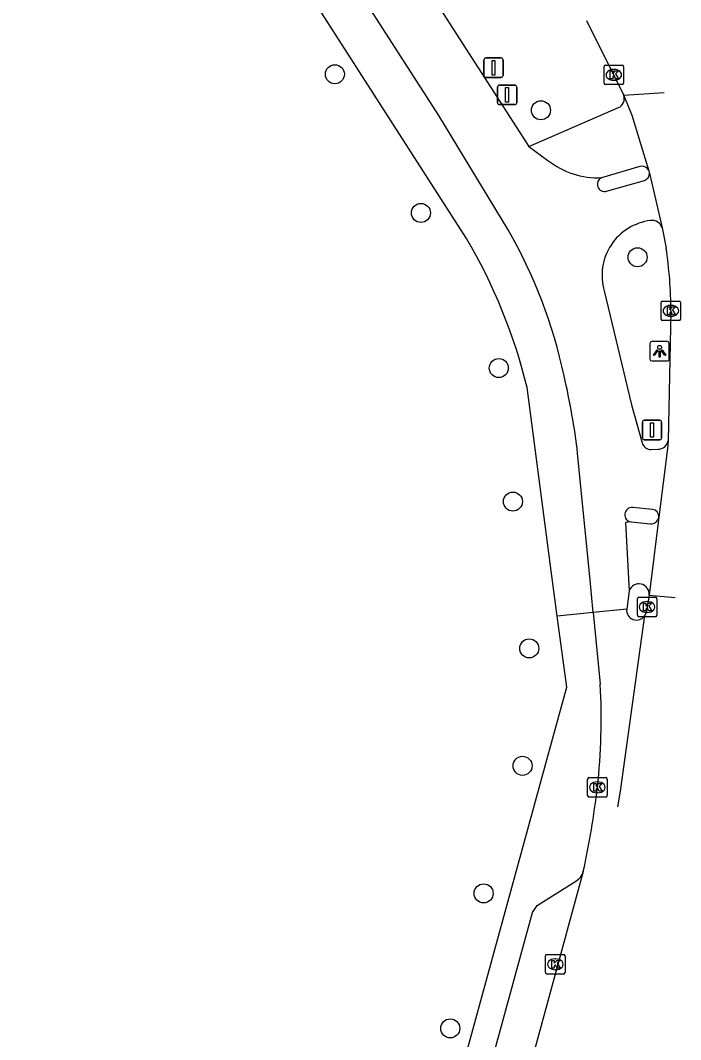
# Model space of a CAD drawing. Extents: x 157692 to 159670, y 381454 to 383289.
# Drawn here: x 158088.8 to 158122.7, y 383186.8 to 383239.2 of the extents above; entities that cross this region are included whole.
import ezdxf

# ---------------------------------------------------------------- set-up
doc = ezdxf.new("R2010")
doc.units = 0
for name, color, linetype in [('IMGEO_Boom', 7, 'Continuous'), ('IMGEO_Fietspad_gesloten', 7, 'Continuous'), ('IMGEO_Kolk', 7, 'Continuous'), ('IMGEO_Lichtpunt', 7, 'Continuous'), ('IMGEO_Rijbaan_lokaal_gesloten', 7, 'Continuous'), ('IMGEO_Verkeersbordpaal', 7, 'Continuous'), ('IMGEO_Voetpad_open', 7, 'Continuous')]:
    doc.layers.add(name, color=color, linetype=linetype)

msp = doc.modelspace()

# ---------------------------------------------------------------- linework, layer by layer
at = {"layer": 'IMGEO_Boom'}
for centre in [(158104.967, 383236.42), (158115.55, 383234.569), (158109.386, 383229.297), (158120.513, 383227.021), (158113.386, 383221.332), (158114.111, 383214.474), (158114.949, 383206.935), (158114.607, 383200.903), (158112.608, 383194.354), (158110.893, 383187.42)]:
    msp.add_circle(centre, 0.489, dxfattribs=at)
at = {"layer": 'IMGEO_Fietspad_gesloten'}
for points in [[(158092.251, 383266.674), (158104.668, 383248.643), (158114.932, 383232.704)], [(158113.864, 383228.438), (158110.3, 383234.308), (158102.951, 383245.756), (158094.802, 383257.918), (158090.585, 383263.969), (158089.207, 383265.728)], [(158114.932, 383232.704), (158115.903, 383231.994)], [(158118.922, 383230.413), (158120.876, 383230.967)], [(158118.803, 383225.291), (158120.199, 383219.446), (158120.742, 383217.494)], [(158118.235, 383208.78), (158118.055, 383210.62), (158117.436, 383216.941)], [(158121.216, 383217.141), (158121.568, 383217.159)], [(158121.273, 383214.072), (158120.264, 383214.176)], [(158120.18, 383213.426), (158119.887, 383213.397), (158120.083, 383209.887)], [(158120.083, 383209.887), (158119.955, 383208.952)]]:
    msp.add_lwpolyline(points, dxfattribs=at)
for centre, radius, start, end in [((158118.495, 383235.295), 4.197, 231.857, 272.2484), ((158120.75, 383231.322), 0.377, 289.4804, 1.4893), ((158118.822, 383230.769), 0.37, 116.0428, 285.6523), ((158121.519, 383226.095), 2.832, 96.9077, 196.4837), ((158121.266, 383228.377), 0.536, 16.5549, 99.4685), ((158091.022, 383215.375), 26.313, 12.1836, 29.7656), ((158080.661, 383212.603), 37.03, 6.7281, 12.9926), ((158121.217, 383217.637), 0.496, 196.768, 269.88), ((158121.57, 383217.673), 0.514, 269.7895, 351.7998), ((158120.235, 383213.8), 0.378, 85.6226, 261.5964), ((158121.229, 383213.697), 0.378, 356.8104, 83.3111)]:
    msp.add_arc(centre, radius, start, end, dxfattribs=at)
at = {"layer": 'IMGEO_Kolk'}
for p, q in [((158118.792, 383235.965), (158118.792, 383236.817)), ((158118.867, 383236.891), (158119.719, 383236.891)), ((158119.28, 383236.671), (158119.305, 383236.671)), ((158119.793, 383236.817), (158119.793, 383235.965)), ((158119.303, 383236.111), (158119.278, 383236.111)), ((158119.719, 383235.891), (158118.867, 383235.891)), ((158121.723, 383223.843), (158121.723, 383224.695)), ((158121.798, 383224.769), (158122.65, 383224.769)), ((158122.211, 383224.549), (158122.236, 383224.549)), ((158122.724, 383224.695), (158122.724, 383223.843)), ((158122.65, 383223.769), (158121.798, 383223.769)), ((158122.234, 383223.989), (158122.209, 383223.989)), ((158120.502, 383208.633), (158120.502, 383209.485)), ((158120.577, 383209.559), (158121.429, 383209.559)), ((158121.503, 383209.485), (158121.503, 383208.633)), ((158120.99, 383209.339), (158121.015, 383209.339)), ((158121.429, 383208.559), (158120.577, 383208.559)), ((158121.013, 383208.779), (158120.988, 383208.779)), ((158117.949, 383199.374), (158117.949, 383200.226)), ((158118.024, 383200.3), (158118.876, 383200.3)), ((158118.437, 383200.08), (158118.462, 383200.08)), ((158118.95, 383200.226), (158118.95, 383199.374)), ((158118.46, 383199.52), (158118.435, 383199.52)), ((158118.876, 383199.3), (158118.024, 383199.3)), ((158115.787, 383190.286), (158115.787, 383191.138)), ((158115.862, 383191.212), (158116.714, 383191.212)), ((158116.788, 383191.138), (158116.788, 383190.286)), ((158116.275, 383190.992), (158116.3, 383190.992)), ((158116.714, 383190.212), (158115.862, 383190.212)), ((158116.298, 383190.432), (158116.273, 383190.432))]:
    msp.add_line(p, q, dxfattribs=at)
for points in [[(158118.792, 383235.965), (158118.792, 383236.817)], [(158118.867, 383236.891), (158119.719, 383236.891)], [(158119.113, 383236.591), (158119.236, 383236.591), (158119.236, 383236.44), (158119.366, 383236.591), (158119.53, 383236.591), (158119.384, 383236.44), (158119.537, 383236.191), (158119.385, 383236.191), (158119.3, 383236.355), (158119.236, 383236.288), (158119.236, 383236.191), (158119.113, 383236.191), (158119.113, 383236.591)], [(158119.793, 383236.817), (158119.793, 383235.965)], [(158119.719, 383235.891), (158118.867, 383235.891)], [(158121.723, 383223.843), (158121.723, 383224.695)], [(158121.798, 383224.769), (158122.65, 383224.769)], [(158122.724, 383224.695), (158122.724, 383223.843)], [(158122.044, 383224.469), (158122.167, 383224.469), (158122.167, 383224.318), (158122.297, 383224.469), (158122.461, 383224.469), (158122.315, 383224.318), (158122.468, 383224.069), (158122.316, 383224.069), (158122.231, 383224.233), (158122.167, 383224.166), (158122.167, 383224.069), (158122.044, 383224.069), (158122.044, 383224.469)], [(158122.65, 383223.769), (158121.798, 383223.769)], [(158120.502, 383208.633), (158120.502, 383209.485)], [(158120.577, 383209.559), (158121.429, 383209.559)], [(158121.503, 383209.485), (158121.503, 383208.633)], [(158120.823, 383209.259), (158120.946, 383209.259), (158120.946, 383209.108), (158121.076, 383209.259), (158121.24, 383209.259), (158121.094, 383209.108), (158121.247, 383208.859), (158121.095, 383208.859), (158121.01, 383209.023), (158120.946, 383208.956), (158120.946, 383208.859), (158120.823, 383208.859), (158120.823, 383209.259)], [(158121.429, 383208.559), (158120.577, 383208.559)], [(158117.949, 383199.374), (158117.949, 383200.226)], [(158118.024, 383200.3), (158118.876, 383200.3)], [(158118.27, 383200), (158118.393, 383200), (158118.393, 383199.849), (158118.523, 383200), (158118.687, 383200), (158118.541, 383199.849), (158118.694, 383199.6), (158118.542, 383199.6), (158118.457, 383199.764), (158118.393, 383199.697), (158118.393, 383199.6), (158118.27, 383199.6), (158118.27, 383200)], [(158118.95, 383200.226), (158118.95, 383199.374)], [(158118.876, 383199.3), (158118.024, 383199.3)], [(158115.787, 383190.286), (158115.787, 383191.138)], [(158115.862, 383191.212), (158116.714, 383191.212)], [(158116.788, 383191.138), (158116.788, 383190.286)], [(158116.108, 383190.912), (158116.231, 383190.912), (158116.231, 383190.761), (158116.361, 383190.912), (158116.525, 383190.912), (158116.379, 383190.761), (158116.532, 383190.512), (158116.38, 383190.512), (158116.295, 383190.676), (158116.231, 383190.609), (158116.231, 383190.512), (158116.108, 383190.512), (158116.108, 383190.912)], [(158116.714, 383190.212), (158115.862, 383190.212)]]:
    msp.add_lwpolyline(points, dxfattribs=at)
for centre, start, end in [((158118.869, 383236.815), 91.552, 178.448), ((158118.869, 383236.815), 91.552, 178.448), ((158119.717, 383236.815), 1.552, 88.448), ((158119.717, 383236.815), 1.552, 88.448), ((158118.869, 383235.967), 181.552, 268.448), ((158118.869, 383235.967), 181.552, 268.448), ((158119.717, 383235.967), 271.552, 358.448), ((158119.717, 383235.967), 271.552, 358.448), ((158121.8, 383224.693), 91.552, 178.448), ((158121.8, 383224.693), 91.552, 178.448), ((158122.648, 383224.693), 1.552, 88.448), ((158122.648, 383224.693), 1.552, 88.448), ((158121.8, 383223.845), 181.552, 268.448), ((158121.8, 383223.845), 181.552, 268.448), ((158122.648, 383223.845), 271.552, 358.448), ((158122.648, 383223.845), 271.552, 358.448), ((158120.579, 383209.483), 91.552, 178.448), ((158120.579, 383209.483), 91.552, 178.448), ((158121.427, 383209.483), 1.552, 88.448), ((158121.427, 383209.483), 1.552, 88.448), ((158120.579, 383208.635), 181.552, 268.448), ((158120.579, 383208.635), 181.552, 268.448), ((158121.427, 383208.635), 271.552, 358.448), ((158121.427, 383208.635), 271.552, 358.448), ((158118.026, 383200.224), 91.552, 178.448), ((158118.026, 383200.224), 91.552, 178.448), ((158118.874, 383200.224), 1.552, 88.448), ((158118.874, 383200.224), 1.552, 88.448), ((158118.026, 383199.376), 181.552, 268.448), ((158118.026, 383199.376), 181.552, 268.448), ((158118.874, 383199.376), 271.552, 358.448), ((158118.874, 383199.376), 271.552, 358.448), ((158115.864, 383191.136), 91.552, 178.448), ((158115.864, 383191.136), 91.552, 178.448), ((158116.712, 383191.136), 1.552, 88.448), ((158116.712, 383191.136), 1.552, 88.448), ((158115.864, 383190.288), 181.552, 268.448), ((158115.864, 383190.288), 181.552, 268.448), ((158116.712, 383190.288), 271.552, 358.448), ((158116.712, 383190.288), 271.552, 358.448)]:
    msp.add_arc(centre, 0.0765, start, end, dxfattribs=at)
for centre, major_axis, ratio, start_param, end_param in [((158119.279, 383236.391), (-0.387, 0.002), 0.722429, 4.712389, 7.853982), ((158119.304, 383236.391), (-0.39, 0.002), 0.717154, 1.570796, 4.712389), ((158122.21, 383224.269), (-0.387, 0.002), 0.722429, 4.712389, 7.853982), ((158122.235, 383224.269), (-0.39, 0.002), 0.717154, 1.570796, 4.712389), ((158120.989, 383209.059), (-0.387, 0.002), 0.722429, 4.712389, 7.853982), ((158121.014, 383209.059), (-0.39, 0.002), 0.717154, 1.570796, 4.712389), ((158118.436, 383199.8), (-0.387, 0.002), 0.722429, 4.712389, 7.853982), ((158118.461, 383199.8), (-0.39, 0.002), 0.717154, 1.570796, 4.712389), ((158116.274, 383190.712), (-0.387, 0.002), 0.722429, 4.712389, 7.853982), ((158116.299, 383190.712), (-0.39, 0.002), 0.717154, 1.570796, 4.712389)]:
    msp.add_ellipse(centre, major_axis=major_axis, ratio=ratio, start_param=start_param, end_param=end_param, dxfattribs=at)
at = {"layer": 'IMGEO_Lichtpunt'}
for p, q in [((158121.147, 383222.596), (158121.147, 383221.789)), ((158121.147, 383222.596), (158121.147, 383221.789)), ((158122.049, 383222.691), (158121.241, 383222.691)), ((158122.049, 383222.691), (158121.241, 383222.691)), ((158122.143, 383221.789), (158122.143, 383222.596)), ((158122.143, 383221.789), (158122.143, 383222.596)), ((158121.241, 383221.695), (158122.049, 383221.695)), ((158121.241, 383221.695), (158122.049, 383221.695))]:
    msp.add_line(p, q, dxfattribs=at)
for points in [[(158121.521, 383222.26), (158121.56, 383222.232), (158121.372, 383221.97), (158121.334, 383221.997), (158121.521, 383222.26)], [(158121.623, 383222.212), (158121.67, 383222.212), (158121.67, 383221.89), (158121.623, 383221.89), (158121.623, 383222.212)], [(158121.733, 383222.232), (158121.771, 383222.259), (158121.958, 383221.997), (158121.919, 383221.969), (158121.733, 383222.232)]]:
    msp.add_lwpolyline(points, dxfattribs=at)
msp.add_circle((158121.646, 383222.394), 0.0994, dxfattribs=at)
for centre, start, end in [((158121.241, 383222.596), 90, 180), ((158121.241, 383222.596), 90, 180), ((158122.049, 383222.596), 0, 90), ((158122.049, 383222.596), 0, 90), ((158121.241, 383221.789), 180, 270), ((158121.241, 383221.789), 180, 270), ((158122.049, 383221.789), 270, 0), ((158122.049, 383221.789), 270, 360)]:
    msp.add_arc(centre, 0.0946, start, end, dxfattribs=at)
at = {"layer": 'IMGEO_Rijbaan_lokaal_gesloten'}
for points in [[(158117.896, 383239.186), (158119.803, 383235.331)], [(158121.873, 383235.473), (158119.803, 383235.331)], [(158119.803, 383235.331), (158120.222, 383234.31), (158121.076, 383231.51)], [(158121.076, 383231.51), (158121.127, 383231.332)], [(158121.127, 383231.332), (158121.78, 383228.53)], [(158121.78, 383228.53), (158121.979, 383227.496)], [(158122.224, 383224.269), (158122.079, 383217.6)], [(158122.079, 383217.6), (158122.051, 383217.197), (158121.606, 383213.676)], [(158121.606, 383213.676), (158121.113, 383209.667)], [(158121.113, 383209.667), (158120.966, 383208.851), (158120.888, 383208.622)], [(158121.113, 383209.667), (158122.442, 383209.544)], [(158119.955, 383208.952), (158118.235, 383208.78)], [(158118.235, 383208.78), (158118.596, 383205.089)], [(158119.498, 383198.799), (158119.499, 383198.804), (158119.633, 383199.601), (158120.888, 383208.622)], [(158117.722, 383195.472), (158110.768, 383169.963)]]:
    msp.add_lwpolyline(points, dxfattribs=at)
for centre, radius, start, end in [((158100.614, 383224.251), 21.61, 0.0474, 8.6359), ((158120.46, 383208.895), 0.508, 173.5189, 327.5239), ((158086.794, 383203.32), 31.852, 353.6545, 3.1831), ((158075.51, 383204.798), 43.23, 347.5422, 353.3615)]:
    msp.add_arc(centre, radius, start, end, dxfattribs=at)
at = {"layer": 'IMGEO_Verkeersbordpaal'}
for p, q in [((158112.619, 383236.355), (158112.619, 383237.155)), ((158112.619, 383237.155), (158112.619, 383236.355)), ((158112.719, 383237.255), (158113.509, 383237.255)), ((158113.509, 383237.255), (158112.719, 383237.255)), ((158113.609, 383237.155), (158113.609, 383236.355)), ((158113.609, 383236.355), (158113.609, 383237.155)), ((158113.509, 383236.255), (158112.719, 383236.255)), ((158112.719, 383236.255), (158113.509, 383236.255)), ((158113.317, 383234.959), (158113.317, 383235.759)), ((158113.317, 383235.759), (158113.317, 383234.959)), ((158113.417, 383235.859), (158114.207, 383235.859)), ((158114.207, 383235.859), (158113.417, 383235.859)), ((158114.307, 383235.759), (158114.307, 383234.959)), ((158114.307, 383234.959), (158114.307, 383235.759)), ((158114.207, 383234.859), (158113.417, 383234.859)), ((158113.417, 383234.859), (158114.207, 383234.859)), ((158120.759, 383217.749), (158120.759, 383218.549)), ((158120.759, 383218.549), (158120.759, 383217.749)), ((158120.859, 383218.649), (158121.649, 383218.649)), ((158121.649, 383218.649), (158120.859, 383218.649)), ((158121.749, 383218.549), (158121.749, 383217.749)), ((158121.749, 383217.749), (158121.749, 383218.549)), ((158121.649, 383217.649), (158120.859, 383217.649)), ((158120.859, 383217.649), (158121.649, 383217.649))]:
    msp.add_line(p, q, dxfattribs=at)
for points in [[(158113.039, 383237.13), (158113.189, 383237.13), (158113.189, 383236.38), (158113.039, 383236.38), (158113.039, 383237.13)], [(158113.737, 383235.734), (158113.887, 383235.734), (158113.887, 383234.984), (158113.737, 383234.984), (158113.737, 383235.734)], [(158121.179, 383218.524), (158121.329, 383218.524), (158121.329, 383217.774), (158121.179, 383217.774), (158121.179, 383218.524)]]:
    msp.add_lwpolyline(points, dxfattribs=at)
for centre, start, end in [((158112.719, 383237.155), 90, 180), ((158112.719, 383237.155), 90, 180), ((158113.509, 383237.155), 0, 90), ((158113.509, 383237.155), 360, 90), ((158112.719, 383236.355), 180, 270), ((158112.719, 383236.355), 180, 270), ((158113.509, 383236.355), 270, 0), ((158113.509, 383236.355), 270, 0), ((158113.417, 383235.759), 90, 180), ((158113.417, 383235.759), 90, 180), ((158114.207, 383235.759), 0, 90), ((158114.207, 383235.759), 360, 90), ((158113.417, 383234.959), 180, 270), ((158113.417, 383234.959), 180, 270), ((158114.207, 383234.959), 270, 0), ((158114.207, 383234.959), 270, 0), ((158120.859, 383218.549), 90, 180), ((158120.859, 383218.549), 90, 180), ((158121.649, 383218.549), 0, 90), ((158121.649, 383218.549), 360, 90), ((158120.859, 383217.749), 180, 270), ((158120.859, 383217.749), 180, 270), ((158121.649, 383217.749), 270, 0), ((158121.649, 383217.749), 270, 0)]:
    msp.add_arc(centre, 0.1, start, end, dxfattribs=at)
at = {"layer": 'IMGEO_Voetpad_open'}
for points in [[(158111.726, 383227.985), (158088.813, 383263.685)], [(158114.932, 383232.704), (158119.539, 383234.704)], [(158120.638, 383231.68), (158118.66, 383231.101)], [(158116.389, 383208.595), (158116.082, 383210.918), (158114.837, 383220.334)], [(158120.18, 383213.426), (158121.172, 383213.327)], [(158104.179, 383158.625), (158116.142, 383202.271), (158116.873, 383204.938), (158116.389, 383208.595)], [(158118.235, 383208.78), (158116.389, 383208.595)], [(158110.666, 383170.606), (158109.545, 383172.584), (158109.549, 383173.028), (158115.119, 383193.374), (158115.364, 383193.728), (158117.351, 383194.981)]]:
    msp.add_lwpolyline(points, dxfattribs=at)
for centre, radius, start, end in [((158119.321, 383235.165), 0.509, 295.2781, 19.0546), ((158120.751, 383231.322), 0.375, 30.0263, 107.5485), ((158087.277, 383213.586), 28.374, 13.7587, 30.496), ((158121.19, 383213.749), 0.422, 267.53, 350.0788), ((158120.586, 383209.719), 0.53, 354.4069, 161.4796), ((158116.87, 383195.73), 0.89, 302.692, 343.1586)]:
    msp.add_arc(centre, radius, start, end, dxfattribs=at)

doc.saveas('drawing.dxf')
